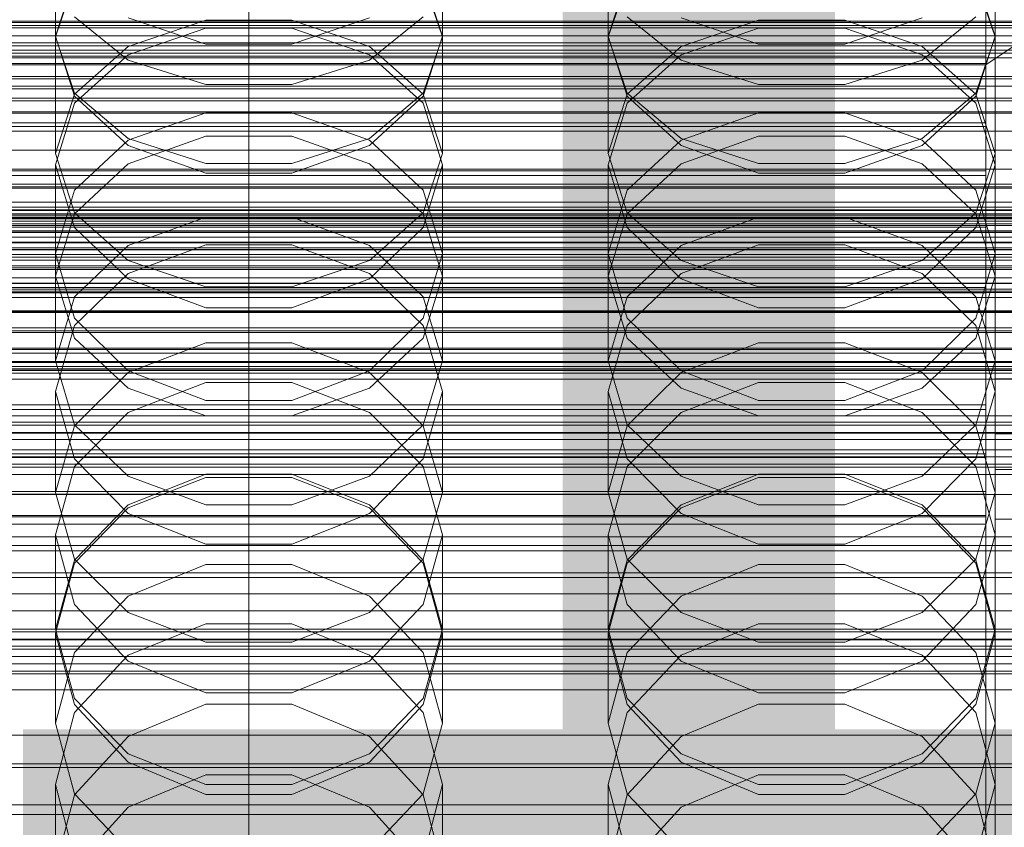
# Model space of a CAD drawing. Header units: millimetres. Extents: x -4738 to 65662, y -68080 to 6847.
# Tile 278 of 656: x 25 to 132, y -34084 to -33996. Entities that reach past the tile are written whole.
import ezdxf

# ---------------------------------------------------------------- set-up
doc = ezdxf.new("R2010")
doc.units = ezdxf.units.MM
for name, color, linetype, lineweight in [('COTAS_O', 1, 'Continuous', 0), ('COTAS_P', 1, 'Continuous', 0), ('frontal_briquetadora', 7, 'Continuous', 0), ('frontal_C01', 7, 'Continuous', 0), ('frontal_C02', 7, 'Continuous', 0), ('frontal_C03', 7, 'Continuous', 0), ('frontal_C10', 7, 'Continuous', 0), ('frontal_mezcladora', 7, 'Continuous', 0), ('frontal_secador', 7, 'Continuous', 0)]:
    doc.layers.add(name, color=color, linetype=linetype, lineweight=lineweight)
doc.dimstyles.new('R19_100', dxfattribs={"dimtxt": 250, "dimasz": 150, "dimexe": 150, "dimexo": 80, "dimgap": 100, "dimtad": 1, "dimtih": 1, "dimtoh": 1, "dimdsep": 46, "dimcen": 0.09, "dimadec": 0, "dimazin": 0, "dimtfac": 1, "dimtdec": 4, "dimtofl": 0, "dimtmove": 0, "dimatfit": 3, "dimfxl": 1, "dimtolj": 1, "dimtzin": 0, "dimarcsym": 0})

# ---------------------------------------------------------------- blocks, each defined once
blk = doc.blocks.new('DIM_R31_48')
at = {"layer": 'COTAS_O'}
for p, q in [((-1725, -33700), (-1575, -33655)), ((1725, -33700), (1575, -33655)), ((-1725, -34400), (-1725, -33700)), ((-1725, -33700), (1725, -33700)), ((-1725, -33700), (-1575, -33745)), ((1725, -33700), (1575, -33745)), ((1725, -34400), (1725, -33700))]:
    blk.add_line(p, q, dxfattribs=at)
blk.add_text('3450 O', height=250, dxfattribs=at).set_placement((0, -33600))
blk = doc.blocks.new('DIM_R31_49')
at = {"layer": 'COTAS_P'}
for p, q in [((-150, -32300), (550, -32300)), ((550, -32300), (505, -32450)), ((550, -34900), (550, -32300)), ((550, -32300), (595, -32450)), ((550, -34900), (505, -34750)), ((550, -34900), (595, -34750)), ((-150, -34900), (550, -34900))]:
    blk.add_line(p, q, dxfattribs=at)
blk.add_text('2600 P', height=250, rotation=90, dxfattribs=at).set_placement((450, -33600))
blk = doc.blocks.new('DIM_R31_51')
at = {"layer": 'COTAS_O'}
for p, q in [((-650, -33700), (50, -33700)), ((50, -33700), (5, -33850)), ((50, -34900), (50, -33700)), ((50, -33700), (95, -33850)), ((50, -34900), (5, -34750)), ((50, -34900), (95, -34750)), ((-650, -34900), (50, -34900))]:
    blk.add_line(p, q, dxfattribs=at)
blk.add_text('1200 O', height=250, rotation=90, dxfattribs=at).set_placement((-50, -34300))
blk = doc.blocks.new('DIM_R31_52')
at = {"layer": 'COTAS_O'}
for p, q in [((-650, -34200), (-500, -34155)), ((650, -34200), (500, -34155)), ((-650, -34900), (-650, -34200)), ((-650, -34200), (650, -34200)), ((-650, -34200), (-500, -34245)), ((650, -34200), (500, -34245)), ((650, -34900), (650, -34200))]:
    blk.add_line(p, q, dxfattribs=at)
blk.add_text('1300 O', height=250, dxfattribs=at).set_placement((0, -34100))

msp = doc.modelspace()

# ---------------------------------------------------------------- linework, layer by layer
at = {"layer": 'frontal_briquetadora'}
for p, q in [((29, -33997.699), (29, -33984.362)), ((71, -33997.699), (71, -33984.362)), ((89, -33997.699), (89, -33984.362)), ((131, -33997.699), (131, -33984.362)), ((31.08, -33991.269), (29, -33997.637)), ((71, -33997.637), (68.92, -33991.269)), ((91.08, -33991.269), (89, -33997.637)), ((131, -33997.637), (128.92, -33991.269)), ((29, -33997.699), (31.08, -33991.58)), ((68.92, -33991.58), (71, -33997.699)), ((89, -33997.699), (91.08, -33991.58)), ((128.92, -33991.58), (131, -33997.699)), ((31.08, -33995.519), (36.907, -34000.246)), ((36.906, -33995.642), (45.326, -33998.507)), ((54.674, -33998.507), (63.094, -33995.642)), ((63.093, -34000.246), (68.92, -33995.519)), ((91.08, -33995.519), (96.907, -34000.246)), ((96.906, -33995.642), (105.326, -33998.507)), ((114.674, -33998.507), (123.094, -33995.642)), ((123.093, -34000.246), (128.92, -33995.519)), ((36.907, -33998.756), (45.327, -33995.888)), ((45.327, -33995.888), (54.673, -33995.888)), ((54.673, -33995.888), (63.093, -33998.756)), ((96.907, -33998.756), (105.327, -33995.888)), ((105.327, -33995.888), (114.673, -33995.888)), ((114.673, -33995.888), (123.093, -33998.756)), ((31.08, -34004.156), (29, -33997.637)), ((29, -34010.365), (29, -33997.637)), ((31.08, -34003.818), (29, -33997.699)), ((36.906, -33999.647), (45.326, -33996.77)), ((45.326, -33996.77), (54.674, -33996.77)), ((54.674, -33996.77), (63.094, -33999.647)), ((71, -33997.637), (68.92, -34004.156)), ((71, -33997.699), (68.92, -34003.818)), ((71, -34010.365), (71, -33997.637)), ((91.08, -34004.156), (89, -33997.637)), ((89, -34010.365), (89, -33997.637)), ((91.08, -34003.818), (89, -33997.699)), ((96.906, -33999.647), (105.326, -33996.77)), ((105.326, -33996.77), (114.674, -33996.77)), ((114.674, -33996.77), (123.094, -33999.647)), ((131, -33997.637), (128.92, -34004.156)), ((131, -33997.699), (128.92, -34003.818)), ((131, -34010.365), (131, -33997.637)), ((31.08, -34003.922), (36.907, -33998.756)), ((45.326, -33998.507), (54.674, -33998.507)), ((63.093, -33998.756), (68.92, -34003.922)), ((91.08, -34003.922), (96.907, -33998.756)), ((105.326, -33998.507), (114.674, -33998.507)), ((123.093, -33998.756), (128.92, -34003.922)), ((31.08, -34004.9), (36.906, -33999.647)), ((63.094, -33999.647), (68.92, -34004.9)), ((91.08, -34004.9), (96.906, -33999.647)), ((123.094, -33999.647), (128.92, -34004.9)), ((36.907, -34000.246), (45.327, -34002.87)), ((54.673, -34002.87), (63.093, -34000.246)), ((96.907, -34000.246), (105.327, -34002.87)), ((114.673, -34002.87), (123.093, -34000.246)), ((45.327, -34002.87), (54.673, -34002.87)), ((105.327, -34002.87), (114.673, -34002.87)), ((29, -34010.365), (31.08, -34003.922)), ((36.907, -34008.725), (31.08, -34003.818)), ((36.906, -34009.49), (31.08, -34004.156)), ((68.92, -34003.818), (63.093, -34008.725)), ((68.92, -34004.156), (63.094, -34009.49)), ((68.92, -34003.922), (71, -34010.365)), ((89, -34010.365), (91.08, -34003.922)), ((96.907, -34008.725), (91.08, -34003.818)), ((96.906, -34009.49), (91.08, -34004.156)), ((128.92, -34003.818), (123.093, -34008.725)), ((128.92, -34004.156), (123.094, -34009.49)), ((128.92, -34003.922), (131, -34010.365)), ((29, -34011.581), (31.08, -34004.9)), ((68.92, -34004.9), (71, -34011.581)), ((89, -34011.581), (91.08, -34004.9)), ((128.92, -34004.9), (131, -34011.581)), ((45.326, -34005.966), (36.906, -34008.934)), ((54.674, -34005.966), (45.326, -34005.966)), ((63.094, -34008.934), (54.674, -34005.966)), ((105.326, -34005.966), (96.906, -34008.934)), ((114.674, -34005.966), (105.326, -34005.966)), ((123.094, -34008.934), (114.674, -34005.966)), ((36.906, -34008.934), (31.08, -34014.352)), ((45.326, -34012.492), (36.906, -34009.49)), ((45.327, -34008.499), (36.907, -34011.504)), ((45.327, -34011.448), (36.907, -34008.725)), ((54.673, -34008.499), (45.327, -34008.499)), ((63.093, -34011.504), (54.673, -34008.499)), ((63.093, -34008.725), (54.673, -34011.448)), ((63.094, -34009.49), (54.674, -34012.492)), ((68.92, -34014.351), (63.094, -34008.934)), ((96.906, -34008.934), (91.08, -34014.352)), ((105.326, -34012.492), (96.906, -34009.49)), ((105.327, -34008.499), (96.907, -34011.504)), ((105.327, -34011.448), (96.907, -34008.725)), ((114.673, -34008.499), (105.327, -34008.499)), ((123.093, -34011.504), (114.673, -34008.499)), ((123.093, -34008.725), (114.673, -34011.448)), ((123.094, -34009.49), (114.674, -34012.492)), ((128.92, -34014.351), (123.094, -34008.934)), ((29, -34010.365), (31.08, -34016.808)), ((68.92, -34016.808), (71, -34010.365)), ((89, -34010.365), (91.08, -34016.808)), ((128.92, -34016.808), (131, -34010.365)), ((31.08, -34018.404), (29, -34011.581)), ((29, -34023.669), (29, -34011.581)), ((36.907, -34011.504), (31.08, -34016.918)), ((54.673, -34011.448), (45.327, -34011.448)), ((68.92, -34016.918), (63.093, -34011.504)), ((71, -34011.581), (68.92, -34018.404)), ((71, -34023.669), (71, -34011.581)), ((91.08, -34018.404), (89, -34011.581)), ((89, -34023.669), (89, -34011.581)), ((96.907, -34011.504), (91.08, -34016.918)), ((114.673, -34011.448), (105.327, -34011.448)), ((128.92, -34016.918), (123.093, -34011.504)), ((131, -34011.581), (128.92, -34018.404)), ((131, -34023.669), (131, -34011.581)), ((54.674, -34012.492), (45.326, -34012.492)), ((114.674, -34012.492), (105.326, -34012.492)), ((31.08, -34014.352), (29, -34021.231)), ((71, -34021.231), (68.92, -34014.351)), ((91.08, -34014.352), (89, -34021.231)), ((131, -34021.231), (128.92, -34014.351)), ((31.08, -34016.918), (29, -34023.669)), ((31.08, -34016.808), (36.907, -34021.975)), ((63.093, -34021.975), (68.92, -34016.808)), ((71, -34023.669), (68.92, -34016.918)), ((91.08, -34016.918), (89, -34023.669)), ((91.08, -34016.808), (96.907, -34021.975)), ((123.093, -34021.975), (128.92, -34016.808)), ((131, -34023.669), (128.92, -34016.918)), ((36.907, -34020.357), (45.327, -34017.265)), ((45.327, -34017.265), (54.673, -34017.265)), ((54.673, -34017.265), (63.093, -34020.357)), ((96.907, -34020.357), (105.327, -34017.265)), ((105.327, -34017.265), (114.673, -34017.265)), ((114.673, -34017.265), (123.093, -34020.357)), ((36.906, -34023.977), (31.08, -34018.404)), ((68.92, -34018.404), (63.094, -34023.977)), ((96.906, -34023.977), (91.08, -34018.404)), ((128.92, -34018.404), (123.094, -34023.977)), ((29, -34032.877), (29, -34021.231)), ((29, -34021.231), (31.08, -34028.248)), ((31.08, -34025.929), (36.907, -34020.357)), ((45.326, -34020.296), (36.906, -34023.397)), ((54.674, -34020.296), (45.326, -34020.296)), ((63.094, -34023.397), (54.674, -34020.296)), ((63.093, -34020.357), (68.92, -34025.929)), ((68.92, -34028.248), (71, -34021.231)), ((71, -34032.877), (71, -34021.231)), ((89, -34032.877), (89, -34021.231)), ((89, -34021.231), (91.08, -34028.248)), ((91.08, -34025.929), (96.907, -34020.357)), ((105.326, -34020.296), (96.906, -34023.397)), ((114.674, -34020.296), (105.326, -34020.296)), ((123.094, -34023.397), (114.674, -34020.296)), ((123.093, -34020.357), (128.92, -34025.929)), ((128.92, -34028.248), (131, -34021.231)), ((131, -34032.877), (131, -34021.231)), ((36.907, -34021.975), (45.327, -34024.842)), ((54.673, -34024.842), (63.093, -34021.975)), ((96.907, -34021.975), (105.327, -34024.842)), ((114.673, -34024.842), (123.093, -34021.975)), ((36.906, -34023.397), (31.08, -34029.048)), ((68.92, -34029.048), (63.094, -34023.397)), ((96.906, -34023.397), (91.08, -34029.048)), ((128.92, -34029.048), (123.094, -34023.397)), ((29, -34023.669), (31.08, -34030.42)), ((45.326, -34027.11), (36.906, -34023.977)), ((63.094, -34023.977), (54.674, -34027.11)), ((68.92, -34030.42), (71, -34023.669)), ((89, -34023.669), (91.08, -34030.42)), ((105.326, -34027.11), (96.906, -34023.977)), ((123.094, -34023.977), (114.674, -34027.11)), ((128.92, -34030.42), (131, -34023.669)), ((45.327, -34024.842), (54.673, -34024.842)), ((105.327, -34024.842), (114.673, -34024.842)), ((29, -34032.877), (31.08, -34025.929)), ((68.92, -34025.929), (71, -34032.877)), ((89, -34032.877), (91.08, -34025.929)), ((128.92, -34025.929), (131, -34032.877)), ((54.674, -34027.11), (45.326, -34027.11)), ((114.674, -34027.11), (105.326, -34027.11)), ((31.08, -34028.248), (36.906, -34033.973)), ((63.094, -34033.973), (68.92, -34028.248)), ((91.08, -34028.248), (96.906, -34033.973)), ((123.094, -34033.973), (128.92, -34028.248)), ((31.08, -34029.048), (29, -34036.213)), ((71, -34036.213), (68.92, -34029.048)), ((91.08, -34029.048), (89, -34036.213)), ((131, -34036.213), (128.92, -34029.048)), ((31.08, -34030.42), (36.907, -34035.834)), ((36.907, -34034.145), (45.327, -34030.928)), ((45.327, -34030.928), (54.673, -34030.928)), ((54.673, -34030.928), (63.093, -34034.145)), ((63.093, -34035.834), (68.92, -34030.42)), ((91.08, -34030.42), (96.907, -34035.834)), ((96.907, -34034.145), (105.327, -34030.928)), ((105.327, -34030.928), (114.673, -34030.928)), ((114.673, -34030.928), (123.093, -34034.145)), ((123.093, -34035.834), (128.92, -34030.42)), ((31.08, -34039.824), (29, -34032.877)), ((71, -34032.877), (68.92, -34039.824)), ((91.08, -34039.824), (89, -34032.877)), ((131, -34032.877), (128.92, -34039.824)), ((36.906, -34033.973), (45.326, -34037.189)), ((54.674, -34037.189), (63.094, -34033.973)), ((96.906, -34033.973), (105.326, -34037.189)), ((114.674, -34037.189), (123.094, -34033.973)), ((31.08, -34039.942), (36.907, -34034.145)), ((63.093, -34034.145), (68.92, -34039.942)), ((91.08, -34039.942), (96.907, -34034.145)), ((123.093, -34034.145), (128.92, -34039.942)), ((31.08, -34043.507), (29, -34036.213)), ((29, -34047.171), (29, -34036.213)), ((36.906, -34038.466), (45.326, -34035.24)), ((36.907, -34035.834), (45.327, -34038.839)), ((45.326, -34035.24), (54.674, -34035.24)), ((54.673, -34038.839), (63.093, -34035.834)), ((54.674, -34035.24), (63.094, -34038.466)), ((71, -34036.213), (68.92, -34043.507)), ((71, -34047.171), (71, -34036.213)), ((91.08, -34043.507), (89, -34036.213)), ((89, -34047.171), (89, -34036.213)), ((96.906, -34038.466), (105.326, -34035.24)), ((96.907, -34035.834), (105.327, -34038.839)), ((105.326, -34035.24), (114.674, -34035.24)), ((114.673, -34038.839), (123.093, -34035.834)), ((114.674, -34035.24), (123.094, -34038.466)), ((131, -34036.213), (128.92, -34043.507)), ((131, -34047.171), (131, -34036.213)), ((45.326, -34037.189), (54.674, -34037.189)), ((105.326, -34037.189), (114.674, -34037.189)), ((31.08, -34044.338), (36.906, -34038.466)), ((45.327, -34038.839), (54.673, -34038.839)), ((63.094, -34038.466), (68.92, -34044.338)), ((91.08, -34044.338), (96.906, -34038.466)), ((105.327, -34038.839), (114.673, -34038.839)), ((123.094, -34038.466), (128.92, -34044.338)), ((29, -34047.171), (31.08, -34039.942)), ((36.907, -34045.396), (31.08, -34039.824)), ((68.92, -34039.824), (63.093, -34045.396)), ((68.92, -34039.942), (71, -34047.171)), ((89, -34047.171), (91.08, -34039.942)), ((96.907, -34045.396), (91.08, -34039.824)), ((128.92, -34039.824), (123.093, -34045.396)), ((128.92, -34039.942), (131, -34047.171)), ((36.906, -34049.448), (31.08, -34043.507)), ((68.92, -34043.507), (63.094, -34049.448)), ((96.906, -34049.448), (91.08, -34043.507)), ((128.92, -34043.507), (123.094, -34049.448)), ((29, -34051.77), (31.08, -34044.338)), ((68.92, -34044.338), (71, -34051.77)), ((89, -34051.77), (91.08, -34044.338)), ((128.92, -34044.338), (131, -34051.77)), ((45.326, -34045.526), (36.906, -34048.83)), ((45.327, -34045.18), (36.907, -34048.514)), ((45.327, -34048.488), (36.907, -34045.396)), ((54.674, -34045.526), (45.326, -34045.526)), ((54.673, -34045.18), (45.327, -34045.18)), ((63.093, -34048.514), (54.673, -34045.18)), ((63.093, -34045.396), (54.673, -34048.488)), ((63.094, -34048.83), (54.674, -34045.526)), ((105.326, -34045.526), (96.906, -34048.83)), ((105.327, -34045.18), (96.907, -34048.514)), ((105.327, -34048.488), (96.907, -34045.396)), ((114.674, -34045.526), (105.326, -34045.526)), ((114.673, -34045.18), (105.327, -34045.18)), ((123.093, -34048.514), (114.673, -34045.18)), ((123.093, -34045.396), (114.673, -34048.488)), ((123.094, -34048.83), (114.674, -34045.526)), ((29, -34047.171), (31.08, -34054.4)), ((68.92, -34054.4), (71, -34047.171)), ((89, -34047.171), (91.08, -34054.4)), ((128.92, -34054.4), (131, -34047.171)), ((36.907, -34048.514), (31.08, -34054.522)), ((36.906, -34048.83), (31.08, -34054.842)), ((54.673, -34048.488), (45.327, -34048.488)), ((68.92, -34054.522), (63.093, -34048.514)), ((68.92, -34054.842), (63.094, -34048.83)), ((96.907, -34048.514), (91.08, -34054.522)), ((96.906, -34048.83), (91.08, -34054.842)), ((114.673, -34048.488), (105.327, -34048.488)), ((128.92, -34054.522), (123.093, -34048.514)), ((128.92, -34054.842), (123.094, -34048.83)), ((45.326, -34052.781), (36.906, -34049.448)), ((63.094, -34049.448), (54.674, -34052.781)), ((105.326, -34052.781), (96.906, -34049.448)), ((123.094, -34049.448), (114.674, -34052.781)), ((-160, -34051.97), (200, -34051.97)), ((31.08, -34059.324), (29, -34051.77)), ((29, -34062.014), (29, -34051.77)), ((71, -34051.77), (68.92, -34059.324)), ((71, -34062.014), (71, -34051.77)), ((91.08, -34059.324), (89, -34051.77)), ((89, -34062.014), (89, -34051.77)), ((131, -34051.77), (128.92, -34059.324)), ((131, -34062.014), (131, -34051.77)), ((54.674, -34052.781), (45.326, -34052.781)), ((114.674, -34052.781), (105.326, -34052.781)), ((31.08, -34054.4), (36.907, -34060.197)), ((63.093, -34060.197), (68.92, -34054.4)), ((91.08, -34054.4), (96.907, -34060.197)), ((123.093, -34060.197), (128.92, -34054.4)), ((31.08, -34054.522), (29, -34062.014)), ((31.08, -34054.842), (29, -34062.443)), ((36.907, -34058.398), (45.327, -34054.99)), ((45.327, -34054.99), (54.673, -34054.99)), ((54.673, -34054.99), (63.093, -34058.398)), ((71, -34062.014), (68.92, -34054.522)), ((71, -34062.443), (68.92, -34054.842)), ((91.08, -34054.522), (89, -34062.014)), ((91.08, -34054.842), (89, -34062.443)), ((96.907, -34058.398), (105.327, -34054.99)), ((105.327, -34054.99), (114.673, -34054.99)), ((114.673, -34054.99), (123.093, -34058.398)), ((131, -34062.014), (128.92, -34054.522)), ((131, -34062.443), (128.92, -34054.842)), ((-160, -34056.386), (200, -34056.386)), ((31.08, -34064.539), (36.907, -34058.398)), ((63.093, -34058.398), (68.92, -34064.539)), ((91.08, -34064.539), (96.907, -34058.398)), ((123.093, -34058.398), (128.92, -34064.539)), ((36.906, -34065.466), (31.08, -34059.324)), ((68.92, -34059.324), (63.094, -34065.466)), ((96.906, -34065.466), (91.08, -34059.324)), ((128.92, -34059.324), (123.094, -34065.466)), ((-160, -34060.009), (200, -34060.009)), ((36.907, -34060.197), (45.327, -34063.414)), ((54.673, -34063.414), (63.093, -34060.197)), ((96.907, -34060.197), (105.327, -34063.414)), ((114.673, -34063.414), (123.093, -34060.197)), ((45.326, -34061.412), (36.906, -34064.828)), ((54.674, -34061.412), (45.326, -34061.412)), ((63.094, -34064.828), (54.674, -34061.412)), ((105.326, -34061.412), (96.906, -34064.828)), ((114.674, -34061.412), (105.326, -34061.412)), ((123.094, -34064.828), (114.674, -34061.412)), ((29, -34062.014), (31.08, -34069.506)), ((29, -34072.197), (29, -34062.443)), ((29, -34062.443), (31.08, -34070.159)), ((68.92, -34069.506), (71, -34062.014)), ((68.92, -34070.159), (71, -34062.443)), ((71, -34072.197), (71, -34062.443)), ((89, -34062.014), (91.08, -34069.506)), ((89, -34072.197), (89, -34062.443)), ((89, -34062.443), (91.08, -34070.159)), ((128.92, -34069.506), (131, -34062.014)), ((128.92, -34070.159), (131, -34062.443)), ((131, -34072.197), (131, -34062.443)), ((45.327, -34063.414), (54.673, -34063.414)), ((105.327, -34063.414), (114.673, -34063.414)), ((-160, -34064.151), (200, -34064.151)), ((29, -34072.197), (31.08, -34064.539)), ((36.906, -34064.828), (31.08, -34071.036)), ((68.92, -34071.036), (63.094, -34064.828)), ((68.92, -34064.539), (71, -34072.197)), ((89, -34072.197), (91.08, -34064.539)), ((96.906, -34064.828), (91.08, -34071.036)), ((128.92, -34071.036), (123.094, -34064.828)), ((128.92, -34064.539), (131, -34072.197)), ((45.326, -34068.909), (36.906, -34065.466)), ((63.094, -34065.466), (54.674, -34068.909)), ((105.326, -34068.909), (96.906, -34065.466)), ((123.094, -34065.466), (114.674, -34068.909)), ((-160, -34068.567), (200, -34068.567)), ((54.674, -34068.909), (45.326, -34068.909)), ((114.674, -34068.909), (105.326, -34068.909)), ((31.08, -34069.506), (36.907, -34075.515)), ((31.08, -34070.159), (36.906, -34076.428)), ((36.907, -34073.656), (45.327, -34070.144)), ((45.327, -34070.144), (54.673, -34070.144)), ((54.673, -34070.144), (63.093, -34073.656)), ((63.093, -34075.515), (68.92, -34069.506)), ((63.094, -34076.428), (68.92, -34070.159)), ((91.08, -34069.506), (96.907, -34075.515)), ((91.08, -34070.159), (96.906, -34076.428)), ((96.907, -34073.656), (105.327, -34070.144)), ((105.327, -34070.144), (114.673, -34070.144)), ((114.673, -34070.144), (123.093, -34073.656)), ((123.093, -34075.515), (128.92, -34069.506)), ((123.094, -34076.428), (128.92, -34070.159)), ((31.08, -34071.036), (29, -34078.875)), ((71, -34078.875), (68.92, -34071.036)), ((91.08, -34071.036), (89, -34078.875)), ((131, -34078.875), (128.92, -34071.036)), ((31.08, -34079.855), (29, -34072.197)), ((71, -34072.197), (68.92, -34079.855)), ((91.08, -34079.855), (89, -34072.197)), ((131, -34072.197), (128.92, -34079.855)), ((31.08, -34079.984), (36.907, -34073.656)), ((63.093, -34073.656), (68.92, -34079.984)), ((91.08, -34079.984), (96.907, -34073.656)), ((123.093, -34073.656), (128.92, -34079.984)), ((36.907, -34075.515), (45.327, -34078.849)), ((54.673, -34078.849), (63.093, -34075.515)), ((96.907, -34075.515), (105.327, -34078.849)), ((114.673, -34078.849), (123.093, -34075.515)), ((36.906, -34076.428), (45.326, -34079.94)), ((54.674, -34079.94), (63.094, -34076.428)), ((96.906, -34076.428), (105.326, -34079.94)), ((114.674, -34079.94), (123.094, -34076.428)), ((36.906, -34081.332), (45.326, -34077.812)), ((45.326, -34077.812), (54.674, -34077.812)), ((54.674, -34077.812), (63.094, -34081.332)), ((96.906, -34081.332), (105.326, -34077.812)), ((105.326, -34077.812), (114.674, -34077.812)), ((114.674, -34077.812), (123.094, -34081.332)), ((31.08, -34086.819), (29, -34078.875)), ((29, -34087.875), (29, -34078.875)), ((45.327, -34078.849), (54.673, -34078.849)), ((71, -34078.875), (68.92, -34086.82)), ((71, -34087.875), (71, -34078.875)), ((91.08, -34086.819), (89, -34078.875)), ((89, -34087.875), (89, -34078.875)), ((105.327, -34078.849), (114.673, -34078.849)), ((131, -34078.875), (128.92, -34086.82)), ((131, -34087.875), (131, -34078.875)), ((29, -34087.875), (31.08, -34079.984)), ((36.907, -34085.996), (31.08, -34079.855)), ((45.326, -34079.94), (54.674, -34079.94)), ((68.92, -34079.855), (63.093, -34085.996)), ((68.92, -34079.984), (71, -34087.875)), ((89, -34087.875), (91.08, -34079.984)), ((96.907, -34085.996), (91.08, -34079.855)), ((105.326, -34079.94), (114.674, -34079.94)), ((128.92, -34079.855), (123.093, -34085.996)), ((128.92, -34079.984), (131, -34087.875)), ((31.08, -34087.722), (36.906, -34081.332)), ((63.094, -34081.332), (68.92, -34087.722)), ((91.08, -34087.722), (96.906, -34081.332)), ((123.094, -34081.332), (128.92, -34087.722))]:
    msp.add_line(p, q, dxfattribs=at)
at = {"layer": 'frontal_C01'}
for p, q in [((130, -33738.133), (130, -34000.746)), ((130, -34000.746), (228.298, -33934.434)), ((130, -34257.579), (130, -33994.965)), ((-130, -33999.807), (130, -33999.807)), ((130, -34000.599), (130, -33999.807)), ((130, -33999.807), (130, -34000.746)), ((-130, -34000.599), (130, -34000.599)), ((-130, -34000.746), (130, -34000.746)), ((0, -34000.746), (130, -34000.746)), ((130, -34003.068), (130, -34000.599)), ((130, -34000.746), (130, -34263.359)), ((130, -34000.746), (130, -34003.352)), ((-130, -34003.068), (130, -34003.068)), ((130, -34007.045), (130, -34003.068)), ((-130, -34003.352), (130, -34003.352)), ((130, -34003.352), (130, -34007.447)), ((-130, -34007.045), (130, -34007.045)), ((130, -34012.26), (130, -34007.045)), ((-130, -34007.447), (130, -34007.447)), ((130, -34007.447), (130, -34012.752)), ((-130, -34012.26), (130, -34012.26)), ((-130, -34012.752), (130, -34012.752)), ((130, -34018.357), (130, -34012.26)), ((130, -34012.752), (130, -34018.906)), ((-450, -34013.679), (450, -34013.679)), ((-148, -34016.206), (148, -34016.206)), ((-148, -34016.486), (148, -34016.486)), ((-148, -34016.539), (148, -34016.539)), ((-148, -34017.361), (148, -34017.361)), ((-148, -34017.462), (148, -34017.462)), ((-148, -34018.771), (148, -34018.771)), ((-148, -34018.913), (148, -34018.913)), ((130, -34018.357), (-130, -34018.357)), ((-130, -34018.906), (130, -34018.906)), ((130, -34024.921), (130, -34018.357)), ((130, -34018.906), (130, -34025.49)), ((-148, -34020.618), (148, -34020.618)), ((-148, -34020.793), (148, -34020.793)), ((148, -34022.779), (-148, -34022.779)), ((-148, -34022.973), (148, -34022.973)), ((450, -34024.464), (-450, -34024.464)), ((-148, -34025.105), (148, -34025.105)), ((-148, -34025.306), (148, -34025.306)), ((-130, -34024.921), (130, -34024.921)), ((-130, -34025.49), (130, -34025.49)), ((130, -34031.504), (130, -34024.921)), ((130, -34025.49), (130, -34032.054)), ((-148, -34027.437), (148, -34027.437)), ((-148, -34027.632), (148, -34027.632)), ((-148, -34029.618), (148, -34029.618)), ((-148, -34029.792), (148, -34029.792)), ((-148, -34031.498), (148, -34031.498)), ((-148, -34031.64), (148, -34031.64)), ((-130, -34031.504), (130, -34031.504)), ((130, -34037.658), (130, -34031.504)), ((-148, -34032.949), (148, -34032.949)), ((-148, -34033.049), (148, -34033.049)), ((-130, -34032.054), (130, -34032.054)), ((130, -34032.054), (130, -34038.151)), ((-148, -34033.872), (148, -34033.872)), ((-148, -34033.924), (148, -34033.924)), ((-148, -34034.205), (148, -34034.205)), ((-130, -34037.658), (130, -34037.658)), ((-130, -34038.151), (130, -34038.151)), ((130, -34042.964), (130, -34037.658)), ((130, -34038.151), (130, -34043.366)), ((-130, -34042.964), (130, -34042.964)), ((-130, -34043.366), (130, -34043.366)), ((130, -34047.059), (130, -34042.964)), ((130, -34043.366), (130, -34047.343)), ((131, -34050.05), (131, -34044.657)), ((131, -34044.657), (149, -34044.657)), ((131, -34090.495), (131, -34044.657)), ((450, -34047.383), (-450, -34047.383)), ((-130, -34047.059), (130, -34047.059)), ((-130, -34047.343), (130, -34047.343)), ((130, -34049.665), (130, -34047.059)), ((130, -34047.343), (130, -34049.812)), ((-130, -34049.665), (130, -34049.665)), ((-130, -34049.812), (130, -34049.812)), ((130, -34050.604), (130, -34049.665)), ((130, -34049.812), (130, -34050.604)), ((149, -34050.05), (131, -34050.05)), ((131, -34095.887), (131, -34050.05)), ((-130, -34050.604), (130, -34050.604)), ((-450, -34058.168), (450, -34058.168))]:
    msp.add_line(p, q, dxfattribs=at)
at = {"layer": 'frontal_C02'}
for p, q in [((130, -34230.937), (130, -33940.443)), ((130, -33946.173), (130, -34236.667)), ((131, -34034.829), (131, -33989.393)), ((131, -34040.79), (131, -33995.354)), ((430, -34022.57), (-430, -34022.57)), ((430, -34027.57), (-430, -34027.57)), ((-425, -34029.285), (425, -34029.285)), ((149, -34034.829), (131, -34034.829)), ((131, -34034.829), (131, -34040.79)), ((425, -34040.739), (-425, -34040.739)), ((131, -34040.79), (149, -34040.79)), ((425, -34044.426), (-425, -34044.426)), ((-425, -34055.88), (425, -34055.88))]:
    msp.add_line(p, q, dxfattribs=at)
at = {"layer": 'frontal_C03'}
for p, q in [((-1250, -33996.484), (1250, -33996.484)), ((1250, -33997.607), (-1250, -33997.607)), ((1250, -33998.371), (-1250, -33998.371)), ((1250, -33999.165), (-1250, -33999.165)), ((1250, -33999.482), (-1250, -33999.482)), ((1250, -34017.067), (-1250, -34017.067)), ((1250, -34017.384), (-1250, -34017.384)), ((1250, -34018.178), (-1250, -34018.178)), ((-1250, -34018.942), (1250, -34018.942)), ((1250, -34020.065), (-1250, -34020.065)), ((1250, -34020.829), (-1250, -34020.829)), ((1250, -34021.623), (-1250, -34021.623)), ((1250, -34021.94), (-1250, -34021.94)), ((1250, -34039.525), (-1250, -34039.525)), ((1250, -34039.842), (-1250, -34039.842)), ((1250, -34040.636), (-1250, -34040.636)), ((-1250, -34041.4), (1250, -34041.4)), ((1250, -34042.523), (-1250, -34042.523)), ((1250, -34043.287), (-1250, -34043.287)), ((1250, -34044.081), (-1250, -34044.081)), ((1250, -34044.397), (-1250, -34044.397)), ((1250, -34061.983), (-1250, -34061.983)), ((1250, -34062.299), (-1250, -34062.299)), ((1250, -34063.093), (-1250, -34063.093)), ((-1250, -34063.857), (1250, -34063.857)), ((1250, -34064.98), (-1250, -34064.98)), ((1250, -34065.744), (-1250, -34065.744)), ((1250, -34066.538), (-1250, -34066.538)), ((1250, -34066.855), (-1250, -34066.855)), ((1250, -34076.626), (-1250, -34076.626)), ((1250, -34077.003), (-1250, -34077.003)), ((1250, -34081.054), (-1250, -34081.054)), ((1250, -34082.127), (-1250, -34082.127))]:
    msp.add_line(p, q, dxfattribs=at)
at = {"layer": 'frontal_C10'}
for p, q in [((-1690.23, -34019.44), (758.292, -34019.44)), ((-1679.485, -34019.44), (769.038, -34019.44)), ((-1677.531, -34019.44), (770.992, -34019.44)), ((781.737, -34019.44), (-1666.785, -34019.44)), ((-1690.23, -34024.44), (758.292, -34024.44)), ((-1666.785, -34024.44), (781.737, -34024.44))]:
    msp.add_line(p, q, dxfattribs=at)
at = {"layer": 'frontal_mezcladora'}
for p, q in [((-280, -34020), (280, -34020)), ((-260, -34020), (260, -34020)), ((-260, -34060), (260, -34060))]:
    msp.add_line(p, q, dxfattribs=at)
at = {"layer": 'frontal_secador'}
for p, q in [((1250, -33996), (-1250, -33996)), ((1250, -33996.144), (-1250, -33996.144)), ((1250, -33996.709), (-1250, -33996.709)), ((1250, -33998.686), (-1250, -33998.686)), ((1250, -34000), (-1250, -34000)), ((1320, -34002), (-1320, -34002)), ((1250, -34002), (-1250, -34002)), ((1320, -34002.273), (-1320, -34002.273)), ((1320, -34003.072), (-1320, -34003.072)), ((1320, -34004.343), (-1320, -34004.343)), ((1250, -34004.651), (-1250, -34004.651)), ((1320, -34006), (-1320, -34006)), ((1250, -34005.859), (-1250, -34005.859)), ((-1250, -34006), (1250, -34006)), ((1320, -34007.929), (-1320, -34007.929)), ((-1320, -34010), (1320, -34010)), ((-1250, -34010), (1250, -34010)), ((1320, -34012.071), (-1320, -34012.071)), ((1320, -34014), (-1320, -34014)), ((1250, -34014.141), (-1250, -34014.141)), ((1320, -34015.657), (-1320, -34015.657)), ((1320, -34016.928), (-1320, -34016.928)), ((1320, -34017.727), (-1320, -34017.727)), ((1320, -34018), (-1320, -34018)), ((1250, -34017.285), (-1250, -34017.285)), ((1250, -34018), (-1250, -34018)), ((1250, -34021.314), (-1250, -34021.314)), ((1250, -34023.856), (-1250, -34023.856)), ((1250, -34025.455), (-1250, -34025.455)), ((1250, -34026), (-1250, -34026)), ((1360, -34033.5), (-1360, -34033.5)), ((1250, -34033.75), (-1250, -34033.75)), ((1360, -34034.863), (-1360, -34034.863)), ((1360, -34038.859), (-1360, -34038.859)), ((1360, -34045.216), (-1360, -34045.216)), ((1250, -34052.924), (-1250, -34052.924)), ((1360, -34053.5), (-1360, -34053.5)), ((1360, -34063.147), (-1360, -34063.147)), ((-1360, -34073.5), (1360, -34073.5)), ((-1250, -34073.5), (1250, -34073.5))]:
    msp.add_line(p, q, dxfattribs=at)

# ---------------------------------------------------------------- dimensions: what is measured, and where the dimension line sits
at = {"layer": 'COTAS_O'}
for p1, p2, distance, picture, middle in [((-650, -34900), (-650, -33700), -700, 'DIM_R31_51', (50, -34300)), ((-1725, -34400), (1725, -34400), 700, 'DIM_R31_48', (0, -33700)), ((-650, -34900), (650, -34900), 700, 'DIM_R31_52', (0, -34200))]:
    dim = msp.add_aligned_dim(p1=p1, p2=p2, distance=distance, text='<> O', dimstyle='R19_100', dxfattribs=at)
    dim.commit()
    dim.dimension.update_dxf_attribs({"geometry": picture, "text_midpoint": middle})
at = {"layer": 'COTAS_P'}
dim = msp.add_aligned_dim(p1=(-150, -34900), p2=(-150, -32300), distance=-700, text='<> P', dimstyle='R19_100', dxfattribs=at)
dim.commit()
dim.dimension.update_dxf_attribs({"geometry": 'DIM_R31_49', "text_midpoint": (550, -33600)})

doc.saveas('drawing.dxf')
